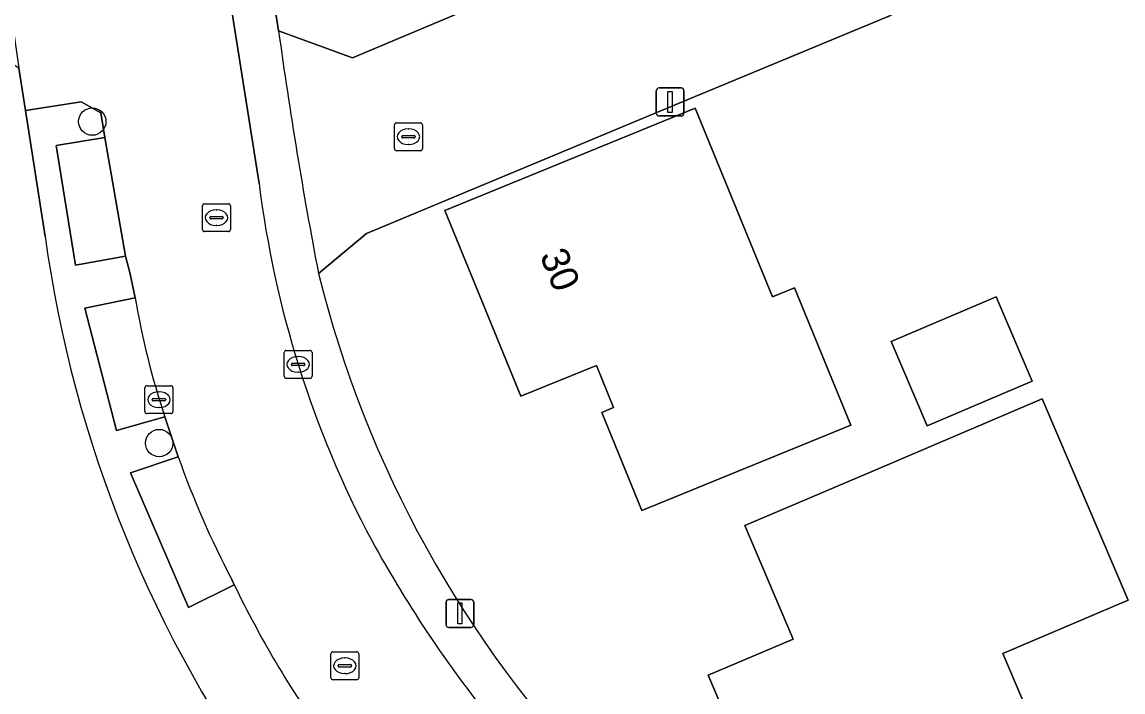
# Model space of a CAD drawing. Extents: x 158472 to 159562, y 388525 to 389606.
# Drawn here: x 158562.75 to 158602.12, y 389004.05 to 389028.02 of the extents above; entities that cross this region are included whole.
import ezdxf

# ---------------------------------------------------------------- set-up
doc = ezdxf.new("R2010")
doc.units = 0
for name, color, linetype in [('IMGEO_Boom', 7, 'Continuous'), ('IMGEO_Erf', 7, 'Continuous'), ('IMGEO_Kolk', 7, 'Continuous'), ('IMGEO_Lichtmast', 7, 'Continuous'), ('IMGEO_Muur', 7, 'Continuous'), ('IMGEO_Pand', 7, 'Continuous'), ('IMGEO_Pand_nummerreeks', 7, 'Continuous'), ('IMGEO_Parkeervlak_open', 7, 'Continuous'), ('IMGEO_Rijbaan_lokaal_open', 7, 'Continuous'), ('IMGEO_Rioolput', 7, 'Continuous'), ('IMGEO_Voetpad_open', 7, 'Continuous')]:
    doc.layers.add(name, color=color, linetype=linetype)

msp = doc.modelspace()

# ---------------------------------------------------------------- linework, layer by layer
at = {"layer": 'IMGEO_Boom'}
for centre in [(158565.26, 389024.458), (158567.65, 389012.957)]:
    msp.add_circle(centre, 0.489, dxfattribs=at)
at = {"layer": 'IMGEO_Erf'}
for points in [[(158567.204, 389058.167), (158571.923, 389027.713), (158574.563, 389026.742), (158591.467, 389033.868), (158594.001, 389034.936), (158639.056, 389053.929), (158636.872, 389059.257), (158632.833, 389069.111), (158631.513, 389072.331), (158629.191, 389077.996), (158628.001, 389080.824), (158631.763, 389082.407), (158632.597, 389082.746), (158633.427, 389083.084), (158632.28, 389085.631)], [(158695.038, 389031.866), (158693.979, 389034.415), (158691.297, 389040.872), (158689.958, 389044.098), (158688.082, 389043.319), (158668.118, 389058.458), (158641.722, 389047.425), (158602.187, 389030.899), (158601.851, 389031.612), (158596.34, 389029.317), (158593.802, 389028.26), (158586.677, 389025.294), (158575.064, 389020.458), (158573.349, 389019.024)], [(158563.572, 389020.35), (158562.866, 389024.858), (158562.628, 389026.376), (158560.226, 389027.942)]]:
    msp.add_lwpolyline(points, dxfattribs=at)
for points in [[(158584.911, 389010.545), (158583.477, 389014.054), (158583.901, 389014.227), (158583.286, 389015.732), (158580.588, 389014.629), (158577.869, 389021.279), (158586.822, 389024.939), (158589.582, 389018.188), (158590.376, 389018.512), (158592.384, 389013.6)], [(158595.12, 389013.572), (158593.835, 389016.587), (158597.584, 389018.184), (158598.868, 389015.168)], [(158602.302, 389007.333), (158597.826, 389005.427), (158599.08, 389002.483), (158600.39, 388999.407), (158593.063, 388996.286), (158591.753, 388999.362), (158589.877, 388998.563), (158589.266, 389000), (158587.286, 389004.646), (158590.327, 389005.942), (158588.597, 389010.003), (158593.198, 389011.963), (158599.235, 389014.534)]]:
    msp.add_lwpolyline(points, close=True, dxfattribs=at)
for centre, radius, start, end in [((158607.781, 389026.445), 44.627, 187.8492, 216.3397), ((158612.509, 389028.748), 40.35, 193.9452, 224.0034)]:
    msp.add_arc(centre, radius, start, end, dxfattribs=at)
at = {"layer": 'IMGEO_Kolk'}
for p, q in [((158576.066, 389023.492), (158576.066, 389024.344)), ((158576.141, 389024.418), (158576.993, 389024.418)), ((158577.067, 389024.344), (158577.067, 389023.492)), ((158576.325, 389023.912), (158576.325, 389023.924)), ((158576.763, 389023.875), (158576.365, 389023.875)), ((158576.368, 389023.961), (158576.766, 389023.961)), ((158576.554, 389024.198), (158576.579, 389024.198)), ((158576.809, 389023.924), (158576.809, 389023.912)), ((158576.577, 389023.638), (158576.552, 389023.638)), ((158576.993, 389023.418), (158576.141, 389023.418)), ((158572.121, 389015.345), (158572.121, 389016.197)), ((158572.196, 389016.271), (158573.048, 389016.271)), ((158572.609, 389016.051), (158572.634, 389016.051)), ((158573.122, 389016.197), (158573.122, 389015.345)), ((158572.38, 389015.765), (158572.38, 389015.777)), ((158572.818, 389015.728), (158572.42, 389015.728)), ((158572.423, 389015.814), (158572.821, 389015.814)), ((158572.864, 389015.777), (158572.864, 389015.765)), ((158573.048, 389015.271), (158572.196, 389015.271)), ((158572.632, 389015.491), (158572.607, 389015.491)), ((158567.143, 389014.083), (158567.143, 389014.935)), ((158567.218, 389015.009), (158568.07, 389015.009)), ((158567.631, 389014.789), (158567.656, 389014.789)), ((158568.144, 389014.935), (158568.144, 389014.083)), ((158567.402, 389014.503), (158567.402, 389014.515)), ((158567.84, 389014.466), (158567.442, 389014.466)), ((158567.445, 389014.552), (158567.843, 389014.552)), ((158567.886, 389014.515), (158567.886, 389014.503)), ((158568.07, 389014.009), (158567.218, 389014.009)), ((158567.654, 389014.229), (158567.629, 389014.229))]:
    msp.add_line(p, q, dxfattribs=at)
for points in [[(158576.066, 389023.492), (158576.066, 389024.344)], [(158576.141, 389024.418), (158576.993, 389024.418)], [(158577.067, 389024.344), (158577.067, 389023.492)], [(158576.993, 389023.418), (158576.141, 389023.418)], [(158572.121, 389015.345), (158572.121, 389016.197)], [(158572.196, 389016.271), (158573.048, 389016.271)], [(158573.122, 389016.197), (158573.122, 389015.345)], [(158573.048, 389015.271), (158572.196, 389015.271)], [(158567.143, 389014.083), (158567.143, 389014.935)], [(158567.218, 389015.009), (158568.07, 389015.009)], [(158568.144, 389014.935), (158568.144, 389014.083)], [(158568.07, 389014.009), (158567.218, 389014.009)]]:
    msp.add_lwpolyline(points, dxfattribs=at)
for centre, radius, start, end in [((158576.143, 389024.342), 0.0765, 91.552, 178.448), ((158576.143, 389024.342), 0.0765, 91.552, 178.448), ((158576.991, 389024.342), 0.0765, 1.552, 88.448), ((158576.991, 389024.342), 0.0765, 1.552, 88.448), ((158576.365, 389023.921), 0.0403, 85.8775, 175.7526), ((158576.362, 389023.911), 0.0366, 178.938, 274.7102), ((158576.766, 389023.918), 0.043, 264.8664, 352.4533), ((158576.77, 389023.923), 0.0386, 1.7309, 96.639), ((158576.143, 389023.494), 0.0765, 181.552, 268.448), ((158576.143, 389023.494), 0.0765, 181.552, 268.448), ((158576.991, 389023.494), 0.0765, 271.552, 358.448), ((158576.991, 389023.494), 0.0765, 271.552, 358.448), ((158572.198, 389016.195), 0.0765, 91.552, 178.448), ((158572.198, 389016.195), 0.0765, 91.552, 178.448), ((158573.046, 389016.195), 0.0765, 1.552, 88.448), ((158573.046, 389016.195), 0.0765, 1.552, 88.448), ((158572.42, 389015.774), 0.0403, 85.8775, 175.7526), ((158572.417, 389015.764), 0.0366, 178.938, 274.7102), ((158572.821, 389015.771), 0.043, 264.8664, 352.4533), ((158572.825, 389015.776), 0.0386, 1.7309, 96.639), ((158572.198, 389015.347), 0.0765, 181.552, 268.448), ((158572.198, 389015.347), 0.0765, 181.552, 268.448), ((158573.046, 389015.347), 0.0765, 271.552, 358.448), ((158573.046, 389015.347), 0.0765, 271.552, 358.448), ((158567.22, 389014.933), 0.0765, 91.552, 178.448), ((158567.22, 389014.933), 0.0765, 91.552, 178.448), ((158568.068, 389014.933), 0.0765, 1.552, 88.448), ((158568.068, 389014.933), 0.0765, 1.552, 88.448), ((158567.442, 389014.512), 0.0403, 85.8775, 175.7526), ((158567.439, 389014.502), 0.0366, 178.938, 274.7102), ((158567.843, 389014.509), 0.043, 264.8664, 352.4533), ((158567.847, 389014.514), 0.0386, 1.7309, 96.639), ((158567.22, 389014.085), 0.0765, 181.552, 268.448), ((158567.22, 389014.085), 0.0765, 181.552, 268.448), ((158568.068, 389014.085), 0.0765, 271.552, 358.448), ((158568.068, 389014.085), 0.0765, 271.552, 358.448)]:
    msp.add_arc(centre, radius, start, end, dxfattribs=at)
for centre, major_axis, ratio, start_param, end_param in [((158576.553, 389023.918), (-0.387, 0.002), 0.722429, 4.712389, 7.853982), ((158576.578, 389023.918), (-0.39, 0.002), 0.717154, 1.570796, 4.712389), ((158572.608, 389015.771), (-0.387, 0.002), 0.722429, 4.712389, 7.853982), ((158572.633, 389015.771), (-0.39, 0.002), 0.717154, 1.570796, 4.712389), ((158567.63, 389014.509), (-0.387, 0.002), 0.722429, 4.712389, 7.853982), ((158567.655, 389014.509), (-0.39, 0.002), 0.717154, 1.570796, 4.712389)]:
    msp.add_ellipse(centre, major_axis=major_axis, ratio=ratio, start_param=start_param, end_param=end_param, dxfattribs=at)
at = {"layer": 'IMGEO_Lichtmast'}
for p, q in [((158585.427, 389024.763), (158585.427, 389025.563)), ((158585.427, 389025.563), (158585.427, 389024.763)), ((158585.527, 389025.663), (158586.317, 389025.663)), ((158586.317, 389025.663), (158585.527, 389025.663)), ((158586.417, 389025.563), (158586.417, 389024.763)), ((158586.417, 389024.763), (158586.417, 389025.563)), ((158586.317, 389024.663), (158585.527, 389024.663)), ((158585.527, 389024.663), (158586.317, 389024.663)), ((158578.011, 389007.359), (158578.801, 389007.359)), ((158578.801, 389007.359), (158578.011, 389007.359)), ((158577.911, 389006.459), (158577.911, 389007.259)), ((158577.911, 389007.259), (158577.911, 389006.459)), ((158578.901, 389007.259), (158578.901, 389006.459)), ((158578.901, 389006.459), (158578.901, 389007.259)), ((158578.801, 389006.359), (158578.011, 389006.359)), ((158578.011, 389006.359), (158578.801, 389006.359))]:
    msp.add_line(p, q, dxfattribs=at)
for points in [[(158585.847, 389025.538), (158585.997, 389025.538), (158585.997, 389024.788), (158585.847, 389024.788), (158585.847, 389025.538)], [(158578.331, 389007.234), (158578.481, 389007.234), (158578.481, 389006.484), (158578.331, 389006.484), (158578.331, 389007.234)]]:
    msp.add_lwpolyline(points, dxfattribs=at)
for centre, start, end in [((158585.527, 389025.563), 90, 180), ((158585.527, 389025.563), 90, 180), ((158586.317, 389025.563), 0, 90), ((158586.317, 389025.563), 360, 90), ((158585.527, 389024.763), 180, 270), ((158585.527, 389024.763), 180, 270), ((158586.317, 389024.763), 270, 0), ((158586.317, 389024.763), 270, 0), ((158578.011, 389007.259), 90, 180), ((158578.011, 389007.259), 90, 180), ((158578.801, 389007.259), 0, 90), ((158578.801, 389007.259), 360, 90), ((158578.011, 389006.459), 180, 270), ((158578.011, 389006.459), 180, 270), ((158578.801, 389006.459), 270, 0), ((158578.801, 389006.459), 270, 0)]:
    msp.add_arc(centre, 0.1, start, end, dxfattribs=at)
at = {"layer": 'IMGEO_Muur'}
msp.add_lwpolyline([(158593.802, 389028.26), (158586.677, 389025.294)], dxfattribs=at)
at = {"layer": 'IMGEO_Pand'}
for points in [[(158584.911, 389010.545), (158592.384, 389013.6), (158590.376, 389018.512), (158589.582, 389018.188), (158586.822, 389024.939), (158577.869, 389021.279), (158580.588, 389014.629), (158583.286, 389015.732), (158583.901, 389014.227), (158583.477, 389014.054)], [(158593.835, 389016.587), (158595.12, 389013.572), (158598.868, 389015.168), (158597.584, 389018.184)], [(158589.877, 388998.563), (158591.753, 388999.362), (158593.063, 388996.286), (158600.39, 388999.407), (158599.08, 389002.483), (158597.826, 389005.427), (158602.302, 389007.333), (158599.235, 389014.534), (158593.198, 389011.963), (158588.597, 389010.003), (158590.327, 389005.942), (158587.286, 389004.646), (158589.266, 389000)]]:
    msp.add_lwpolyline(points, close=True, dxfattribs=at)
at = {"layer": 'IMGEO_Parkeervlak_open'}
msp.add_lwpolyline([(158565.711, 389023.893), (158563.969, 389023.607), (158564.658, 389019.328), (158566.45, 389019.648)], close=True, dxfattribs=at)
for points in [[(158566.791, 389018.156), (158564.993, 389017.787), (158566.131, 389013.401), (158567.852, 389013.891)], [(158568.331, 389012.466), (158566.631, 389011.892), (158568.704, 389007.076), (158570.339, 389007.879), (158570.247, 389008.074)]]:
    msp.add_lwpolyline(points, dxfattribs=at)
for centre, radius, start, end in [((158596.602, 389023.308), 30.253, 189.8044, 198.1353), ((158601.001, 389024.104), 34.681, 199.6078, 207.5304)]:
    msp.add_arc(centre, radius, start, end, dxfattribs=at)
at = {"layer": 'IMGEO_Rijbaan_lokaal_open'}
for points in [[(158559.452, 389063.776), (158559.84, 389061.953), (158561.894, 389048.745), (158563.263, 389039.779), (158563.629, 389037.407), (158561.076, 389037.004), (158561.354, 389035.245), (158562.628, 389026.376), (158562.866, 389024.858), (158564.862, 389025.171), (158565.571, 389024.773), (158565.711, 389023.893), (158566.45, 389019.648), (158566.603, 389019.063), (158566.791, 389018.156)], [(158564.949, 389062.628), (158569.658, 389032.192), (158571.227, 389022.248)], [(158571.923, 389027.713), (158567.204, 389058.167)], [(158573.349, 389019.024), (158575.064, 389020.458), (158586.677, 389025.294), (158593.802, 389028.26), (158591.467, 389033.868), (158574.563, 389026.742), (158571.923, 389027.713)], [(158571.227, 389022.248), (158569.658, 389032.192)], [(158567.852, 389013.891), (158568.331, 389012.466)], [(158570.247, 389008.074), (158570.339, 389007.879)]]:
    msp.add_lwpolyline(points, dxfattribs=at)
for centre, radius, start, end in [((158735.328, 389050.069), 164.927, 187.79039, 190.8497), ((158735.328, 389050.069), 164.927, 187.79039, 190.8497), ((158607.823, 389026.75), 36.872, 187.0131, 207.95), ((158607.823, 389026.75), 36.872, 187.0131, 207.95), ((158612.509, 389028.748), 40.35, 193.9452, 224.0034), ((158596.602, 389023.308), 30.253, 189.8044, 198.1353), ((158601.001, 389024.104), 34.681, 199.6078, 207.5304), ((158614.722, 389031.136), 45.027, 208.7652, 219.2339), ((158614.722, 389031.136), 45.027, 208.7652, 219.2339), ((158603.848, 389024.055), 37.209, 205.7679, 215.5063)]:
    msp.add_arc(centre, radius, start, end, dxfattribs=at)
at = {"layer": 'IMGEO_Rioolput'}
for p, q in [((158569.276, 389021.522), (158570.128, 389021.522)), ((158569.201, 389020.596), (158569.201, 389021.448)), ((158569.503, 389021.065), (158569.901, 389021.065)), ((158569.689, 389021.302), (158569.714, 389021.302)), ((158570.202, 389021.448), (158570.202, 389020.596)), ((158569.46, 389021.016), (158569.46, 389021.028)), ((158569.898, 389020.979), (158569.5, 389020.979)), ((158569.712, 389020.742), (158569.687, 389020.742)), ((158569.944, 389021.028), (158569.944, 389021.016)), ((158570.128, 389020.522), (158569.276, 389020.522)), ((158573.791, 389004.56), (158573.791, 389005.412)), ((158573.866, 389005.486), (158574.718, 389005.486)), ((158574.792, 389005.412), (158574.792, 389004.56)), ((158574.05, 389004.98), (158574.05, 389004.992)), ((158574.488, 389004.943), (158574.09, 389004.943)), ((158574.093, 389005.029), (158574.491, 389005.029)), ((158574.279, 389005.266), (158574.304, 389005.266)), ((158574.534, 389004.992), (158574.534, 389004.98)), ((158574.302, 389004.706), (158574.277, 389004.706)), ((158574.718, 389004.486), (158573.866, 389004.486))]:
    msp.add_line(p, q, dxfattribs=at)
for points in [[(158569.276, 389021.522), (158570.128, 389021.522)], [(158569.201, 389020.596), (158569.201, 389021.448)], [(158570.202, 389021.448), (158570.202, 389020.596)], [(158570.128, 389020.522), (158569.276, 389020.522)], [(158573.791, 389004.56), (158573.791, 389005.412)], [(158573.866, 389005.486), (158574.718, 389005.486)], [(158574.792, 389005.412), (158574.792, 389004.56)], [(158574.718, 389004.486), (158573.866, 389004.486)]]:
    msp.add_lwpolyline(points, dxfattribs=at)
for centre, radius, start, end in [((158569.278, 389021.446), 0.0765, 91.552, 178.448), ((158569.278, 389021.446), 0.0765, 91.552, 178.448), ((158570.126, 389021.446), 0.0765, 1.552, 88.448), ((158570.126, 389021.446), 0.0765, 1.552, 88.448), ((158569.5, 389021.025), 0.0403, 85.8775, 175.7526), ((158569.905, 389021.027), 0.0386, 1.7309, 96.639), ((158569.497, 389021.015), 0.0366, 178.938, 274.7102), ((158569.901, 389021.022), 0.043, 264.8664, 352.4533), ((158569.278, 389020.598), 0.0765, 181.552, 268.448), ((158569.278, 389020.598), 0.0765, 181.552, 268.448), ((158570.126, 389020.598), 0.0765, 271.552, 358.448), ((158570.126, 389020.598), 0.0765, 271.552, 358.448), ((158573.868, 389005.41), 0.0765, 91.552, 178.448), ((158573.868, 389005.41), 0.0765, 91.552, 178.448), ((158574.716, 389005.41), 0.0765, 1.552, 88.448), ((158574.716, 389005.41), 0.0765, 1.552, 88.448), ((158574.09, 389004.989), 0.0403, 85.8775, 175.7526), ((158574.087, 389004.979), 0.0366, 178.938, 274.7102), ((158574.491, 389004.986), 0.043, 264.8664, 352.4533), ((158574.495, 389004.991), 0.0386, 1.7309, 96.639), ((158573.868, 389004.562), 0.0765, 181.552, 268.448), ((158573.868, 389004.562), 0.0765, 181.552, 268.448), ((158574.716, 389004.562), 0.0765, 271.552, 358.448), ((158574.716, 389004.562), 0.0765, 271.552, 358.448)]:
    msp.add_arc(centre, radius, start, end, dxfattribs=at)
for centre, major_axis, ratio, start_param, end_param in [((158569.688, 389021.022), (-0.387, 0.002), 0.722429, 4.712389, 7.853982), ((158569.713, 389021.022), (-0.39, 0.002), 0.717154, 1.570796, 4.712389), ((158574.278, 389004.986), (-0.387, 0.002), 0.722429, 4.712389, 7.853982), ((158574.303, 389004.986), (-0.39, 0.002), 0.717154, 1.570796, 4.712389)]:
    msp.add_ellipse(centre, major_axis=major_axis, ratio=ratio, start_param=start_param, end_param=end_param, dxfattribs=at)
at = {"layer": 'IMGEO_Voetpad_open'}
msp.add_lwpolyline([(158570.339, 389007.879), (158568.704, 389007.076), (158566.631, 389011.892), (158568.331, 389012.466), (158567.852, 389013.891), (158566.131, 389013.401), (158564.993, 389017.787), (158566.791, 389018.156), (158566.603, 389019.063), (158566.45, 389019.648), (158564.658, 389019.328), (158563.969, 389023.607), (158565.711, 389023.893), (158565.571, 389024.773), (158564.862, 389025.171), (158562.866, 389024.858), (158563.572, 389020.35)], dxfattribs=at)
for centre, radius, start, end in [((158607.781, 389026.445), 44.627, 187.8492, 216.3397), ((158603.848, 389024.055), 37.209, 205.7679, 215.5063)]:
    msp.add_arc(centre, radius, start, end, dxfattribs=at)

# ---------------------------------------------------------------- texts
at = {"layer": 'IMGEO_Pand_nummerreeks'}
msp.add_text('30', height=1, rotation=292.2383, dxfattribs=at).set_placement((158581.25, 389019.671))

doc.saveas('drawing.dxf')
